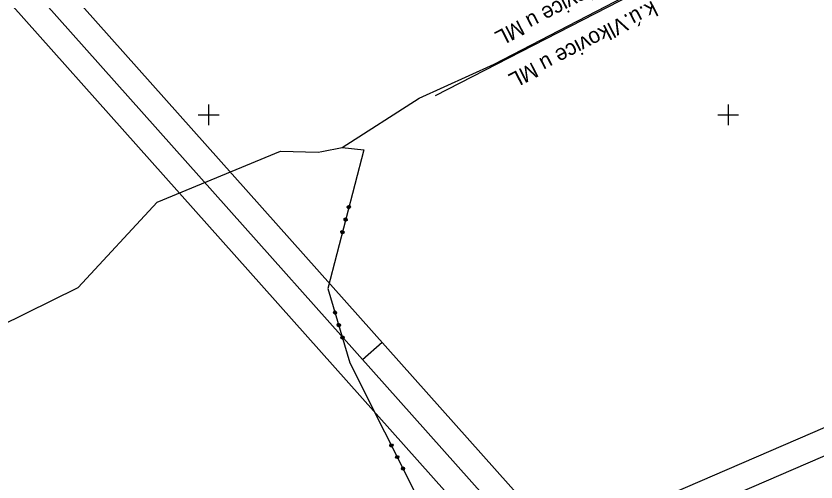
# Model space of a CAD drawing. Extents: x -866402 to -860377, y -1041908 to -1038598.
# Drawn here: x -865237.1 to -865083.1, y -1040470.8 to -1040381 of the extents above; entities that cross this region are included whole.
import ezdxf

# ---------------------------------------------------------------- set-up
doc = ezdxf.new("R2010")
doc.units = 0
for name, color, linetype in [('Vrstva 1', 7, 'Continuous'), ('Vrstva 5', 7, 'Continuous'), ('Vrstva 55', 7, 'Continuous')]:
    doc.layers.add(name, color=color, linetype=linetype)

msp = doc.modelspace()

# ---------------------------------------------------------------- linework, layer by layer
at = {"layer": 'Vrstva 1'}
for p, q in [((-865170.13, -1040406.74), (-865177.07, -1040433.46)), ((-865170.13, -1040406.74), (-865177.07, -1040433.46)), ((-865174.32, -1040406.32), (-865170.13, -1040406.74)), ((-865173.26, -1040417.6), (-865173.02, -1040417.46)), ((-865173.26, -1040417.6), (-865173.02, -1040417.46)), ((-865173.02, -1040417.46), (-865172.82, -1040417.51)), ((-865173.02, -1040417.46), (-865172.82, -1040417.51)), ((-865172.82, -1040417.51), (-865172.68, -1040417.76)), ((-865172.82, -1040417.51), (-865172.68, -1040417.76)), ((-865173.31, -1040417.8), (-865173.26, -1040417.6)), ((-865173.31, -1040417.8), (-865173.26, -1040417.6)), ((-865173.17, -1040418.04), (-865173.31, -1040417.8)), ((-865173.17, -1040418.04), (-865173.31, -1040417.8)), ((-865173.21, -1040417.82), (-865173.17, -1040417.63)), ((-865173.21, -1040417.82), (-865173.17, -1040417.63)), ((-865172.83, -1040417.92), (-865173.21, -1040417.82)), ((-865172.83, -1040417.92), (-865173.21, -1040417.82)), ((-865173.19, -1040417.73), (-865172.8, -1040417.83)), ((-865173.19, -1040417.73), (-865172.8, -1040417.83)), ((-865173.17, -1040417.63), (-865172.78, -1040417.73)), ((-865173.17, -1040417.63), (-865172.78, -1040417.73)), ((-865172.97, -1040418.09), (-865173.17, -1040418.04)), ((-865172.97, -1040418.09), (-865173.17, -1040418.04)), ((-865173.14, -1040417.95), (-865172.95, -1040417.99)), ((-865173.14, -1040417.95), (-865172.95, -1040417.99)), ((-865172.85, -1040417.61), (-865173.04, -1040417.56)), ((-865172.85, -1040417.61), (-865173.04, -1040417.56)), ((-865172.73, -1040417.95), (-865172.97, -1040418.09)), ((-865172.73, -1040417.95), (-865172.97, -1040418.09)), ((-865172.95, -1040417.99), (-865172.83, -1040417.92)), ((-865172.95, -1040417.99), (-865172.83, -1040417.92)), ((-865172.78, -1040417.73), (-865172.85, -1040417.61)), ((-865172.78, -1040417.73), (-865172.85, -1040417.61)), ((-865172.68, -1040417.76), (-865172.73, -1040417.95)), ((-865172.68, -1040417.76), (-865172.73, -1040417.95)), ((-865173.94, -1040420.22), (-865173.89, -1040420.02)), ((-865173.94, -1040420.22), (-865173.89, -1040420.02)), ((-865173.8, -1040420.46), (-865173.94, -1040420.22)), ((-865173.8, -1040420.46), (-865173.94, -1040420.22)), ((-865173.89, -1040420.02), (-865173.65, -1040419.88)), ((-865173.89, -1040420.02), (-865173.65, -1040419.88)), ((-865173.84, -1040420.24), (-865173.79, -1040420.05)), ((-865173.84, -1040420.24), (-865173.79, -1040420.05)), ((-865173.46, -1040420.34), (-865173.84, -1040420.24)), ((-865173.46, -1040420.34), (-865173.84, -1040420.24)), ((-865173.82, -1040420.15), (-865173.43, -1040420.25)), ((-865173.82, -1040420.15), (-865173.43, -1040420.25)), ((-865173.6, -1040420.51), (-865173.8, -1040420.46)), ((-865173.6, -1040420.51), (-865173.8, -1040420.46)), ((-865173.79, -1040420.05), (-865173.41, -1040420.15)), ((-865173.79, -1040420.05), (-865173.41, -1040420.15)), ((-865173.77, -1040420.36), (-865173.58, -1040420.42)), ((-865173.77, -1040420.36), (-865173.58, -1040420.42)), ((-865173.48, -1040420.03), (-865173.67, -1040419.98)), ((-865173.48, -1040420.03), (-865173.67, -1040419.98)), ((-865173.65, -1040419.88), (-865173.45, -1040419.93)), ((-865173.65, -1040419.88), (-865173.45, -1040419.93)), ((-865173.36, -1040420.37), (-865173.6, -1040420.51)), ((-865173.36, -1040420.37), (-865173.6, -1040420.51)), ((-865173.58, -1040420.42), (-865173.46, -1040420.34)), ((-865173.58, -1040420.42), (-865173.46, -1040420.34)), ((-865173.41, -1040420.15), (-865173.48, -1040420.03)), ((-865173.41, -1040420.15), (-865173.48, -1040420.03)), ((-865173.45, -1040419.93), (-865173.31, -1040420.18)), ((-865173.45, -1040419.93), (-865173.31, -1040420.18)), ((-865173.31, -1040420.18), (-865173.36, -1040420.37)), ((-865173.31, -1040420.18), (-865173.36, -1040420.37)), ((-865174.57, -1040422.64), (-865174.52, -1040422.44)), ((-865174.57, -1040422.64), (-865174.52, -1040422.44)), ((-865174.43, -1040422.88), (-865174.57, -1040422.64)), ((-865174.43, -1040422.88), (-865174.57, -1040422.64)), ((-865174.52, -1040422.44), (-865174.27, -1040422.3)), ((-865174.52, -1040422.44), (-865174.27, -1040422.3)), ((-865174.47, -1040422.66), (-865174.42, -1040422.47)), ((-865174.47, -1040422.66), (-865174.42, -1040422.47)), ((-865174.08, -1040422.76), (-865174.47, -1040422.66)), ((-865174.08, -1040422.76), (-865174.47, -1040422.66)), ((-865174.45, -1040422.57), (-865174.06, -1040422.67)), ((-865174.45, -1040422.57), (-865174.06, -1040422.67)), ((-865174.23, -1040422.93), (-865174.43, -1040422.88)), ((-865174.23, -1040422.93), (-865174.43, -1040422.88)), ((-865174.42, -1040422.47), (-865174.03, -1040422.57)), ((-865174.42, -1040422.47), (-865174.03, -1040422.57)), ((-865174.4, -1040422.78), (-865174.21, -1040422.84)), ((-865174.4, -1040422.78), (-865174.21, -1040422.84)), ((-865174.11, -1040422.45), (-865174.3, -1040422.4)), ((-865174.11, -1040422.45), (-865174.3, -1040422.4)), ((-865174.27, -1040422.3), (-865174.08, -1040422.35)), ((-865174.27, -1040422.3), (-865174.08, -1040422.35)), ((-865173.99, -1040422.79), (-865174.23, -1040422.93)), ((-865173.99, -1040422.79), (-865174.23, -1040422.93)), ((-865174.21, -1040422.84), (-865174.08, -1040422.76)), ((-865174.21, -1040422.84), (-865174.08, -1040422.76)), ((-865174.03, -1040422.57), (-865174.11, -1040422.45)), ((-865174.03, -1040422.57), (-865174.11, -1040422.45)), ((-865174.08, -1040422.35), (-865173.94, -1040422.59)), ((-865174.08, -1040422.35), (-865173.94, -1040422.59)), ((-865173.94, -1040422.59), (-865173.99, -1040422.79)), ((-865173.94, -1040422.59), (-865173.99, -1040422.79)), ((-865177.07, -1040433.46), (-865172.79, -1040447.78)), ((-865177.07, -1040433.46), (-865172.79, -1040447.78)), ((-865175.99, -1040438.12), (-865175.86, -1040437.87)), ((-865175.99, -1040438.12), (-865175.86, -1040437.87)), ((-865175.93, -1040438.31), (-865175.99, -1040438.12)), ((-865175.93, -1040438.31), (-865175.99, -1040438.12)), ((-865175.68, -1040438.44), (-865175.93, -1040438.31)), ((-865175.68, -1040438.44), (-865175.93, -1040438.31)), ((-865175.83, -1040437.96), (-865175.89, -1040438.09)), ((-865175.83, -1040437.96), (-865175.89, -1040438.09)), ((-865175.89, -1040438.09), (-865175.51, -1040437.97)), ((-865175.89, -1040438.09), (-865175.51, -1040437.97)), ((-865175.48, -1040438.07), (-865175.87, -1040438.19)), ((-865175.48, -1040438.07), (-865175.87, -1040438.19)), ((-865175.86, -1040437.87), (-865175.66, -1040437.81)), ((-865175.86, -1040437.87), (-865175.66, -1040437.81)), ((-865175.45, -1040438.17), (-865175.84, -1040438.28)), ((-865175.45, -1040438.17), (-865175.84, -1040438.28)), ((-865175.84, -1040438.28), (-865175.71, -1040438.35)), ((-865175.84, -1040438.28), (-865175.71, -1040438.35)), ((-865175.64, -1040437.91), (-865175.83, -1040437.96)), ((-865175.64, -1040437.91), (-865175.83, -1040437.96)), ((-865175.71, -1040438.35), (-865175.52, -1040438.29)), ((-865175.71, -1040438.35), (-865175.52, -1040438.29)), ((-865175.49, -1040438.39), (-865175.68, -1040438.44)), ((-865175.49, -1040438.39), (-865175.68, -1040438.44)), ((-865175.66, -1040437.81), (-865175.42, -1040437.95)), ((-865175.66, -1040437.81), (-865175.42, -1040437.95)), ((-865175.51, -1040437.97), (-865175.45, -1040438.17)), ((-865175.51, -1040437.97), (-865175.45, -1040438.17)), ((-865175.36, -1040438.14), (-865175.49, -1040438.39)), ((-865175.36, -1040438.14), (-865175.49, -1040438.39)), ((-865175.42, -1040437.95), (-865175.36, -1040438.14)), ((-865175.42, -1040437.95), (-865175.36, -1040438.14)), ((-865175.27, -1040440.51), (-865175.14, -1040440.27)), ((-865175.27, -1040440.51), (-865175.14, -1040440.27)), ((-865175.22, -1040440.71), (-865175.27, -1040440.51)), ((-865175.22, -1040440.71), (-865175.27, -1040440.51)), ((-865175.11, -1040440.36), (-865175.18, -1040440.48)), ((-865175.11, -1040440.36), (-865175.18, -1040440.48)), ((-865175.18, -1040440.48), (-865174.8, -1040440.37)), ((-865175.18, -1040440.48), (-865174.8, -1040440.37)), ((-865174.77, -1040440.47), (-865175.15, -1040440.58)), ((-865174.77, -1040440.47), (-865175.15, -1040440.58)), ((-865175.14, -1040440.27), (-865174.95, -1040440.21)), ((-865175.14, -1040440.27), (-865174.95, -1040440.21)), ((-865174.74, -1040440.56), (-865175.12, -1040440.68)), ((-865174.74, -1040440.56), (-865175.12, -1040440.68)), ((-865174.92, -1040440.3), (-865175.11, -1040440.36)), ((-865174.92, -1040440.3), (-865175.11, -1040440.36)), ((-865174.95, -1040440.21), (-865174.7, -1040440.34)), ((-865174.95, -1040440.21), (-865174.7, -1040440.34)), ((-865174.8, -1040440.37), (-865174.74, -1040440.56)), ((-865174.8, -1040440.37), (-865174.74, -1040440.56)), ((-865174.64, -1040440.53), (-865174.78, -1040440.78)), ((-865174.64, -1040440.53), (-865174.78, -1040440.78)), ((-865174.7, -1040440.34), (-865174.64, -1040440.53)), ((-865174.7, -1040440.34), (-865174.64, -1040440.53)), ((-865174.97, -1040440.84), (-865175.22, -1040440.71)), ((-865174.97, -1040440.84), (-865175.22, -1040440.71)), ((-865175.12, -1040440.68), (-865175, -1040440.74)), ((-865175.12, -1040440.68), (-865175, -1040440.74)), ((-865175, -1040440.74), (-865174.81, -1040440.69)), ((-865175, -1040440.74), (-865174.81, -1040440.69)), ((-865174.78, -1040440.78), (-865174.97, -1040440.84)), ((-865174.78, -1040440.78), (-865174.97, -1040440.84)), ((-865174.56, -1040442.91), (-865174.42, -1040442.66)), ((-865174.56, -1040442.91), (-865174.42, -1040442.66)), ((-865174.5, -1040443.1), (-865174.56, -1040442.91)), ((-865174.5, -1040443.1), (-865174.56, -1040442.91)), ((-865174.25, -1040443.23), (-865174.5, -1040443.1)), ((-865174.25, -1040443.23), (-865174.5, -1040443.1)), ((-865174.4, -1040442.76), (-865174.46, -1040442.88)), ((-865174.4, -1040442.76), (-865174.46, -1040442.88)), ((-865174.46, -1040442.88), (-865174.08, -1040442.77)), ((-865174.46, -1040442.88), (-865174.08, -1040442.77)), ((-865174.05, -1040442.86), (-865174.43, -1040442.98)), ((-865174.05, -1040442.86), (-865174.43, -1040442.98)), ((-865174.42, -1040442.66), (-865174.23, -1040442.6)), ((-865174.42, -1040442.66), (-865174.23, -1040442.6)), ((-865174.02, -1040442.96), (-865174.41, -1040443.07)), ((-865174.02, -1040442.96), (-865174.41, -1040443.07)), ((-865174.41, -1040443.07), (-865174.28, -1040443.14)), ((-865174.41, -1040443.07), (-865174.28, -1040443.14)), ((-865174.2, -1040442.7), (-865174.4, -1040442.76)), ((-865174.2, -1040442.7), (-865174.4, -1040442.76)), ((-865174.28, -1040443.14), (-865174.09, -1040443.08)), ((-865174.28, -1040443.14), (-865174.09, -1040443.08)), ((-865174.06, -1040443.18), (-865174.25, -1040443.23)), ((-865174.06, -1040443.18), (-865174.25, -1040443.23)), ((-865174.23, -1040442.6), (-865173.98, -1040442.74)), ((-865174.23, -1040442.6), (-865173.98, -1040442.74)), ((-865174.08, -1040442.77), (-865174.02, -1040442.96)), ((-865174.08, -1040442.77), (-865174.02, -1040442.96)), ((-865173.93, -1040442.93), (-865174.06, -1040443.18)), ((-865173.93, -1040442.93), (-865174.06, -1040443.18)), ((-865173.98, -1040442.74), (-865173.93, -1040442.93)), ((-865173.98, -1040442.74), (-865173.93, -1040442.93)), ((-865166.62, -1040443.9), (-865170.35, -1040447.22)), ((-865172.79, -1040447.78), (-865154.52, -1040484.32)), ((-865172.79, -1040447.78), (-865154.52, -1040484.32)), ((-865165.13, -1040463.77), (-865165.04, -1040463.5)), ((-865165.13, -1040463.77), (-865165.04, -1040463.5)), ((-865165.04, -1040463.5), (-865164.86, -1040463.41)), ((-865165.04, -1040463.5), (-865164.86, -1040463.41)), ((-865165.04, -1040463.72), (-865164.68, -1040463.55)), ((-865165.04, -1040463.72), (-865164.68, -1040463.55)), ((-865165, -1040463.59), (-865165.04, -1040463.72)), ((-865165, -1040463.59), (-865165.04, -1040463.72)), ((-865164.82, -1040463.5), (-865165, -1040463.59)), ((-865164.82, -1040463.5), (-865165, -1040463.59)), ((-865164.64, -1040463.64), (-865165, -1040463.81)), ((-865164.64, -1040463.64), (-865165, -1040463.81)), ((-865164.59, -1040463.72), (-865164.95, -1040463.9)), ((-865164.59, -1040463.72), (-865164.95, -1040463.9)), ((-865164.86, -1040463.41), (-865164.59, -1040463.5)), ((-865164.86, -1040463.41), (-865164.59, -1040463.5)), ((-865164.68, -1040463.55), (-865164.59, -1040463.72)), ((-865164.68, -1040463.55), (-865164.59, -1040463.72)), ((-865164.59, -1040463.5), (-865164.5, -1040463.68)), ((-865164.59, -1040463.5), (-865164.5, -1040463.68)), ((-865164.5, -1040463.68), (-865164.59, -1040463.95)), ((-865164.5, -1040463.68), (-865164.59, -1040463.95)), ((-865165.04, -1040463.95), (-865165.13, -1040463.77)), ((-865165.04, -1040463.95), (-865165.13, -1040463.77)), ((-865164.77, -1040464.04), (-865165.04, -1040463.95)), ((-865164.77, -1040464.04), (-865165.04, -1040463.95)), ((-865164.95, -1040463.9), (-865164.82, -1040463.95)), ((-865164.95, -1040463.9), (-865164.82, -1040463.95)), ((-865164.82, -1040463.95), (-865164.64, -1040463.86)), ((-865164.82, -1040463.95), (-865164.64, -1040463.86)), ((-865164.59, -1040463.95), (-865164.77, -1040464.04)), ((-865164.59, -1040463.95), (-865164.77, -1040464.04)), ((-865164.01, -1040466.01), (-865163.92, -1040465.74)), ((-865164.01, -1040466.01), (-865163.92, -1040465.74)), ((-865163.92, -1040466.18), (-865164.01, -1040466.01)), ((-865163.92, -1040466.18), (-865164.01, -1040466.01)), ((-865163.92, -1040465.74), (-865163.74, -1040465.65)), ((-865163.92, -1040465.74), (-865163.74, -1040465.65)), ((-865163.92, -1040465.96), (-865163.57, -1040465.78)), ((-865163.92, -1040465.96), (-865163.57, -1040465.78)), ((-865163.88, -1040465.83), (-865163.92, -1040465.96)), ((-865163.88, -1040465.83), (-865163.92, -1040465.96)), ((-865163.66, -1040466.27), (-865163.92, -1040466.18)), ((-865163.66, -1040466.27), (-865163.92, -1040466.18)), ((-865163.7, -1040465.74), (-865163.88, -1040465.83)), ((-865163.7, -1040465.74), (-865163.88, -1040465.83)), ((-865163.52, -1040465.87), (-865163.88, -1040466.05)), ((-865163.52, -1040465.87), (-865163.88, -1040466.05)), ((-865163.48, -1040465.96), (-865163.83, -1040466.14)), ((-865163.48, -1040465.96), (-865163.83, -1040466.14)), ((-865163.83, -1040466.14), (-865163.7, -1040466.18)), ((-865163.83, -1040466.14), (-865163.7, -1040466.18)), ((-865163.74, -1040465.65), (-865163.48, -1040465.74)), ((-865163.74, -1040465.65), (-865163.48, -1040465.74)), ((-865163.7, -1040466.18), (-865163.52, -1040466.09)), ((-865163.7, -1040466.18), (-865163.52, -1040466.09)), ((-865163.48, -1040466.18), (-865163.66, -1040466.27)), ((-865163.48, -1040466.18), (-865163.66, -1040466.27)), ((-865163.57, -1040465.78), (-865163.48, -1040465.96)), ((-865163.57, -1040465.78), (-865163.48, -1040465.96)), ((-865163.48, -1040465.74), (-865163.39, -1040465.92)), ((-865163.48, -1040465.74), (-865163.39, -1040465.92)), ((-865163.39, -1040465.92), (-865163.48, -1040466.18)), ((-865163.39, -1040465.92), (-865163.48, -1040466.18)), ((-865162.89, -1040468.24), (-865162.81, -1040467.97)), ((-865162.89, -1040468.24), (-865162.81, -1040467.97)), ((-865162.81, -1040468.42), (-865162.89, -1040468.24)), ((-865162.81, -1040468.42), (-865162.89, -1040468.24)), ((-865162.81, -1040467.97), (-865162.63, -1040467.88)), ((-865162.81, -1040467.97), (-865162.63, -1040467.88)), ((-865162.81, -1040468.2), (-865162.45, -1040468.02)), ((-865162.81, -1040468.2), (-865162.45, -1040468.02)), ((-865162.76, -1040468.06), (-865162.81, -1040468.2)), ((-865162.76, -1040468.06), (-865162.81, -1040468.2)), ((-865162.58, -1040467.97), (-865162.76, -1040468.06)), ((-865162.58, -1040467.97), (-865162.76, -1040468.06)), ((-865162.4, -1040468.11), (-865162.76, -1040468.29)), ((-865162.4, -1040468.11), (-865162.76, -1040468.29)), ((-865162.36, -1040468.2), (-865162.71, -1040468.38)), ((-865162.36, -1040468.2), (-865162.71, -1040468.38)), ((-865162.63, -1040467.88), (-865162.36, -1040467.97)), ((-865162.63, -1040467.88), (-865162.36, -1040467.97)), ((-865162.58, -1040468.42), (-865162.4, -1040468.33)), ((-865162.58, -1040468.42), (-865162.4, -1040468.33)), ((-865162.45, -1040468.02), (-865162.36, -1040468.2)), ((-865162.45, -1040468.02), (-865162.36, -1040468.2)), ((-865162.36, -1040467.97), (-865162.27, -1040468.15)), ((-865162.36, -1040467.97), (-865162.27, -1040468.15)), ((-865162.27, -1040468.15), (-865162.36, -1040468.42)), ((-865162.27, -1040468.15), (-865162.36, -1040468.42)), ((-865162.54, -1040468.51), (-865162.81, -1040468.42)), ((-865162.54, -1040468.51), (-865162.81, -1040468.42)), ((-865162.71, -1040468.38), (-865162.58, -1040468.42)), ((-865162.71, -1040468.38), (-865162.58, -1040468.42)), ((-865162.36, -1040468.42), (-865162.54, -1040468.51)), ((-865162.36, -1040468.42), (-865162.54, -1040468.51))]:
    msp.add_line(p, q, dxfattribs=at)
for points in [[(-865732.63, -1039823.16), (-864894.8, -1040764.23), (-864672.98, -1040566.75), (-865510.81, -1039625.68)], [(-865511.22, -1039632.74), (-864680.04, -1040566.34), (-864894.39, -1040757.18), (-865725.57, -1039823.57)], [(-865718.52, -1039823.98), (-865030.3, -1040597.01), (-864823.41, -1040412.82), (-865511.63, -1039639.79)], [(-865511.63, -1039639.79), (-864823.41, -1040412.82), (-865030.3, -1040597.01), (-865718.52, -1039823.98)], [(-865224.28, -1040522.07), (-864724.07, -1041678.52), (-864451.49, -1041560.62), (-864951.69, -1040404.17)], [(-864954.3, -1040410.74), (-864458.06, -1041558.01), (-864721.47, -1041671.94), (-865217.7, -1040524.67)]]:
    msp.add_lwpolyline(points, close=True, dxfattribs=at)
msp.add_lwpolyline([(-865295.15, -1040467.85), (-865225.09, -1040433.26), (-865209.9, -1040416.83), (-865186.14, -1040407.04), (-865178.9, -1040407.2), (-865178.19, -1040407.06), (-865174.32, -1040406.32), (-865159.45, -1040396.81), (-865145.02, -1040390.24), (-865109.21, -1040371.59)], dxfattribs=at)
at = {"layer": 'Vrstva 5'}
for p, q in [((-865200, -1040398), (-865200, -1040402)), ((-865100, -1040398), (-865100, -1040402)), ((-865202, -1040400), (-865198, -1040400)), ((-865102, -1040400), (-865098, -1040400))]:
    msp.add_line(p, q, dxfattribs=at)
at = {"layer": 'Vrstva 55'}
msp.add_lwpolyline([(-865156.33, -1040396.26), (-865109.11, -1040371.96), (-865084.31, -1040358.25), (-865101.75, -1040340.14), (-865094.38, -1040313.2)], dxfattribs=at)

# ---------------------------------------------------------------- texts
for s, p in [('k.ú.Úšovice u ML', (-865117.82, -1040370.12)), ('k.ú.Vlkovice u ML', (-865114.59, -1040377.95))]:
    msp.add_text(s, height=3, rotation=207.2347, dxfattribs=at).set_placement(p)

doc.saveas('drawing.dxf')
